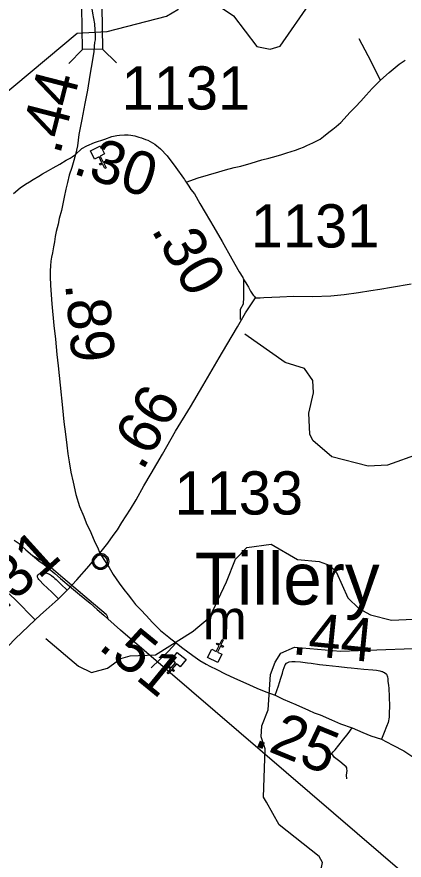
# Model space of a CAD drawing. Extents: x 2290615 to 2522933, y 819489 to 1012715.
# Drawn here: x 2446071 to 2450549, y 910724 to 920476 of the extents above; entities that cross this region are included whole.
import ezdxf

# ---------------------------------------------------------------- set-up
doc = ezdxf.new("R2010")
doc.units = 0
for name, color, linetype in [('Exist Civil Demographics Community CELL', 7, 'Continuous'), ('Exist Cultural Church CELL', 7, 'Continuous'), ('Exist Hydrographic Creek Single Shore', 7, 'Continuous'), ('Exist Hydrographic Misc Water Feature', 7, 'Continuous'), ('Exist Railroad Mainline', 7, 'Continuous'), ('Exist Road Non-System Type 51', 7, 'Continuous'), ('Exist Road Primary NC Attributed', 7, 'Continuous'), ('Exist Road Primary NC Mileage Hundredths English Label', 7, 'Continuous'), ('Exist Road Primary NC Structure Standard Bridge CELL', 7, 'Continuous'), ('Exist Road Secondary Mileage Hundredths English Label', 7, 'Continuous'), ('Exist Road Secondary Type 51 Attributed', 7, 'Continuous'), ('Exist Road Secondary Type 51 Number Label', 7, 'Continuous'), ('Exist Survey Geodetic Marker Label', 7, 'Continuous'), ('Exist Utilities Electrical Transmission Line', 7, 'Continuous')]:
    doc.layers.add(name, color=color, linetype=linetype)

msp = doc.modelspace()

# ---------------------------------------------------------------- linework, layer by layer
at = {"layer": 'Exist Civil Demographics Community CELL'}
msp.add_lwpolyline([(2446960.9, 914189.9), (2446961.9, 914195.5), (2446963.7, 914202.1), (2446966.6, 914209.3), (2446969.5, 914215), (2446972.9, 914220.8), (2446976.6, 914225.9), (2446980.6, 914230.3), (2446985.2, 914234.9), (2446990.7, 914239.4), (2446996.1, 914243.1), (2447001, 914246), (2447006.1, 914248.4), (2447011.5, 914250.7), (2447017.2, 914252.5), (2447021.5, 914253.7), (2447026.3, 914254.4), (2447030.5, 914255.1), (2447036.8, 914255.4), (2447041.3, 914255.3), (2447046.9, 914255), (2447051.8, 914254.3), (2447056.7, 914253.3), (2447061.8, 914251.9), (2447066.9, 914250), (2447073.6, 914247.1), (2447079.8, 914243.6), (2447084.9, 914240), (2447090.1, 914236), (2447093.4, 914232.9), (2447097.5, 914228.5), (2447101.4, 914223.8), (2447104.4, 914219.2), (2447107.6, 914214.2), (2447110, 914209), (2447112.1, 914204), (2447113.6, 914199), (2447114.9, 914194.4), (2447116, 914188.4), (2447116.6, 914183.7), (2447116.9, 914177.7), (2447116.7, 914171.9), (2447116.1, 914166.2), (2447115.2, 914160.7), (2447113.5, 914154.5), (2447111.7, 914148.7), (2447109.4, 914143.6), (2447106.2, 914137.6), (2447102.9, 914132.3), (2447099.5, 914127.6), (2447095.2, 914122.9), (2447090, 914117.9), (2447084.9, 914113.8), (2447079.9, 914110.4), (2447075.6, 914107.8), (2447068.8, 914104.6), (2447061.6, 914101.9), (2447055.7, 914100.4), (2447049.1, 914099.1), (2447044.7, 914098.7), (2447040.2, 914098.4), (2447034.6, 914098.4), (2447030.3, 914098.8), (2447024.7, 914099.6), (2447018.8, 914100.9), (2447014.2, 914102.2), (2447009, 914104), (2447004.4, 914106), (2447000.5, 914108.3), (2446993.7, 914112.3), (2446988.1, 914116.6), (2446983.2, 914121.1), (2446978.7, 914126), (2446975.6, 914129.9), (2446972.6, 914134.1), (2446968.5, 914141.2), (2446966.8, 914144.7), (2446965, 914148.8), (2446962.5, 914156.9), (2446960.9, 914164), (2446960.2, 914169.2), (2446959.9, 914175.5), (2446959.8, 914180.2), (2446960.4, 914186.6)], close=True, dxfattribs=at)
for centre, radius in [((2447038.5, 914177.5), 94.3), ((2447038.3, 914177.8), 76.7)]:
    msp.add_circle(centre, radius, dxfattribs=at)
at = {"layer": 'Exist Cultural Church CELL'}
for points in [[(2447086.2, 918890.5), (2447035.4, 918864.8), (2447069.6, 918796.8), (2447098.2, 918811.1), (2447105.4, 918796.9), (2447076.8, 918782.5), (2447103.8, 918728.7), (2447089.5, 918721.6), (2447062.4, 918775.3), (2447033.9, 918760.9), (2447026.7, 918775.2), (2447055.3, 918789.6), (2447021.1, 918857.6), (2446969.5, 918831.8), (2446921.7, 918926.9), (2447038.4, 918985.6)], [(2448324.6, 913163.1), (2448375.6, 913137.7), (2448409.7, 913205.8), (2448381, 913220.1), (2448388.2, 913234.4), (2448416.8, 913220.1), (2448443.7, 913273.9), (2448458, 913266.7), (2448431.1, 913212.9), (2448459.8, 913198.6), (2448452.6, 913184.3), (2448424, 913198.6), (2448390, 913130.5), (2448441.5, 913104.6), (2448393.9, 913009.4), (2448277, 913067.8)], [(2447960.6, 912959.5), (2447916.1, 912995.1), (2447868.4, 912935.8), (2447893.3, 912915.8), (2447883.3, 912903.3), (2447858.4, 912923.4), (2447820.7, 912876.5), (2447808.2, 912886.6), (2447845.9, 912933.4), (2447821, 912953.5), (2447831, 912966), (2447855.9, 912945.9), (2447903.7, 913005.2), (2447858.8, 913041.4), (2447925.6, 913124.4), (2448027.3, 913042.4)]]:
    msp.add_lwpolyline(points, close=True, dxfattribs=at)
at = {"layer": 'Exist Hydrographic Creek Single Shore'}
msp.add_lwpolyline([(2445865.4, 919535.6), (2446767.3, 920288.8), (2446970.2, 920300.6), (2447115.7, 920307.9), (2447800.4, 920484.9), (2447933.5, 920559.2), (2448047.3, 920678.8), (2448130.4, 920721.6), (2448255.4, 920707), (2448575.3, 920487), (2448847.4, 920133.8), (2448998.3, 920103.9), (2449114.4, 920138.1), (2449473.4, 920651.9), (2449475.5, 921003.2), (2449705.4, 921239.1), (2449729.4, 921315.6), (2449710.5, 921462.5), (2449675.4, 921530.1), (2449664.4, 921720.1)], dxfattribs=at)
at = {"layer": 'Exist Hydrographic Misc Water Feature'}
msp.add_line((2448111.5, 913373.4), (2448141.8, 913398.6), dxfattribs=at)
for points in [[(2450722.4, 915420.6), (2450357.4, 915290.7), (2450132.5, 915278.3), (2449714.6, 915389.1), (2449494.6, 915577.1), (2449460.5, 915651.3), (2449447.4, 915893.7), (2449502.6, 916129), (2449492.5, 916269.8), (2449398.4, 916410.4), (2449172.4, 916479.9), (2448708.4, 916805.6)], [(2448141.8, 913398.6), (2448301.6, 913532.3), (2448495.6, 913944), (2448599.5, 914204.3), (2448730.5, 914341), (2449013.5, 914378.8), (2449316.6, 914200.8), (2449566.5, 914178.3), (2449692.4, 914130.9), (2449768.5, 914048.6), (2449898.5, 913758.4), (2450025.4, 913635.6), (2450159.6, 913562.3), (2450402.5, 913500.1), (2451001.5, 913524.6)], [(2449362.5, 910085.8), (2449482.5, 910428.9), (2449595.5, 910640.3), (2449603.5, 910696.5), (2449568.6, 910764), (2449104.6, 911132.4), (2448959.6, 911395.6), (2448924.5, 911453.3), (2448940.5, 912012.1), (2448897.5, 912151.4), (2448903.6, 912276.4), (2448975.6, 912463.3), (2449002.4, 912871.5), (2449058.4, 913014.9), (2449123.4, 913116.1), (2449280.5, 913184.9), (2449814.4, 913141.1), (2450655.6, 913172.3), (2450820.4, 913267.6), (2450952.5, 913411)], [(2446404.4, 913287.1), (2446784.6, 912967.7), (2446935.5, 912895.3), (2447118.4, 912942), (2447274.5, 913053.6), (2447382.5, 913087.5), (2447673.5, 913099.4), (2448111.5, 913373.4)]]:
    msp.add_lwpolyline(points, dxfattribs=at)
at = {"layer": 'Exist Railroad Mainline'}
msp.add_lwpolyline([(2446440.8, 914097.4), (2446511.9, 914036.8), (2446573.9, 913980.3), (2446703.4, 913872.7), (2446797, 913796.7), (2446917.8, 913695.4), (2447000.7, 913620.9), (2447078, 913556.5), (2447124.8, 913513.8)], dxfattribs=at)
at = {"layer": 'Exist Road Non-System Type 51'}
for points in [[(2450274.3, 919743.6), (2450133.4, 920026.9), (2450028, 920220.6)], [(2448655.6, 916977.7), (2448655.4, 917096.9), (2448690.7, 917159), (2448694.1, 917229.3), (2448695.2, 917309.8), (2448695.2, 917338.1), (2448695.2, 917358.5), (2448693.8, 917435.8)], [(2446551.2, 913747), (2446474.3, 913822.1), (2446376.4, 913916.4), (2446336.9, 913956.8), (2446326.4, 913968.4), (2446317.9, 913980), (2446311.5, 913995.2), (2446310.6, 914011.8), (2446313.4, 914021.7), (2446320, 914028.2), (2446328.7, 914035.1), (2446337.5, 914038.9), (2446353.4, 914042.1), (2446374.3, 914044.6), (2446390.5, 914044.9), (2446418.6, 914043.4), (2446447.8, 914029.8), (2446470.6, 914014.1), (2446496.4, 913995.2), (2446510, 913981.5), (2446524.8, 913967.9), (2446537, 913956.6), (2446580.5, 913916.4), (2446651.4, 913847)], [(2445456.3, 913619.8), (2445694.9, 913833.9), (2445784.8, 913906.6), (2445809.6, 913927.7), (2445825.6, 913937.4), (2445831, 913939.1), (2445836.4, 913938.1), (2445844.4, 913932.7), (2445848.4, 913929.4), (2445856.1, 913921), (2445869.8, 913907.6), (2445913.2, 913865.7), (2446049.1, 913741.3), (2446284.5, 913501)], [(2447623.7, 912945.7), (2447820.8, 913137.9), (2447913.5, 913235.6)], [(2449887.6, 911665.3), (2449883.8, 911706.7), (2449885.7, 911733.1), (2449889.5, 911761.3), (2449887.6, 911774.5), (2449885.7, 911789.6), (2449880.1, 911800.9), (2449857.5, 911823.5), (2449804.8, 911863), (2449742.7, 911912), (2449723.9, 911936.4), (2449714.5, 911945.8), (2449714.5, 911957.1), (2449729.5, 911976), (2449750.2, 912000.4), (2449836.8, 912105.9), (2449902.7, 912188.7), (2449947.8, 912254.6)]]:
    msp.add_lwpolyline(points, dxfattribs=at)
at = {"layer": 'Exist Road Primary NC Attributed'}
for points in [[(2446674.6, 921106.9), (2446748.3, 920997.4), (2446806.2, 920912.8), (2446840.7, 920842.3), (2446879.8, 920767.1), (2446900.2, 920712.6), (2446916.6, 920663.3), (2446933, 920592.7), (2446947.1, 920519.9), (2446968.9, 920396.5)], [(2446968.9, 920396.5), (2446977.7, 920253.1), (2446975.3, 920210.8), (2446970.6, 920177.9), (2446965.9, 920138), (2446961.2, 920076.9), (2446947.1, 919978.2), (2446914.3, 919800.7), (2446886.1, 919629.2), (2446857.9, 919474.1), (2446822.6, 919288.4), (2446787.4, 919114.5), (2446771, 918985.2), (2446747.5, 918885.3)], [(2446747.5, 918885.3), (2446721.3, 918789.2), (2446705.4, 918734.3), (2446675.4, 918643.8), (2446655, 918559.9), (2446635.8, 918481.7), (2446617.6, 918389.9), (2446587, 918235.8), (2446562.1, 918145.1), (2446547.4, 918077.1), (2446525.9, 917993.2), (2446515.7, 917937.7), (2446506.6, 917875.3), (2446495.3, 917816.4), (2446481.7, 917747.3), (2446471.5, 917698.5), (2446465.8, 917648.7), (2446460.2, 917595.4), (2446456.8, 917538.7), (2446456.8, 917471.8), (2446460.2, 917368.7), (2446476, 917156.7), (2446498.7, 916907.4), (2446516.8, 916748.7), (2446533.8, 916569.6), (2446548.5, 916439.3), (2446572.3, 916218.2), (2446597.2, 915954.2), (2446615.4, 915790.9), (2446632.4, 915650.4), (2446648.2, 915522.3), (2446660.7, 915422.6), (2446674.3, 915328.5), (2446694.7, 915211.7), (2446720.7, 915096.1), (2446753.6, 914952.2), (2446796.6, 914811.6), (2446845.3, 914699.4), (2446871.4, 914624.6), (2446924.6, 914512.4), (2446971.1, 914402.5), (2447002.8, 914341.3), (2447032.2, 914275.5)], [(2445892.3, 913118.9), (2446053, 913282.2), (2446284.5, 913501), (2446346.1, 913559.7), (2446411.7, 913618.5), (2446445.6, 913647.9), (2446515.7, 913711.3), (2446551.2, 913747), (2446651.4, 913847), (2446764.6, 913965.5), (2446908.8, 914128.2), (2446962, 914191.7), (2447032.2, 914275.5)], [(2447032.2, 914275.5), (2447084.4, 914189.4), (2447139.3, 914106.2), (2447186.4, 914028), (2447252.3, 913928.5), (2447307.3, 913854.7), (2447357.8, 913790.7), (2447397.9, 913740.1), (2447444.2, 913679.9), (2447500.6, 913622), (2447569.2, 913549), (2447636, 913474.2), (2447731.2, 913377.8), (2447827, 913302.5), (2447853.3, 913281.7), (2447913.5, 913235.6), (2447975.6, 913184.8), (2448062.2, 913122.6), (2448133.7, 913071.8), (2448186.4, 913032.3), (2448259.8, 912990.8), (2448303.1, 912965.4), (2448382.1, 912927.8), (2448478.1, 912876.9), (2448589.1, 912826.1), (2448719, 912769.6), (2448845.1, 912711.2), (2448950.4, 912669.8), (2449058.8, 912631.6)], [(2449058.8, 912631.6), (2449151.8, 912585.1), (2449298.6, 912524.8), (2449441.6, 912458.9), (2449509.3, 912428.8), (2449577.1, 912402.4), (2449710.7, 912347.8), (2449814.2, 912300.8), (2449947.8, 912254.6), (2450070.1, 912198.2), (2450166.1, 912162.4), (2450288.7, 912123.3)], [(2450288.7, 912123.3), (2450347.2, 912090.3), (2450419.2, 912053.9), (2450546.1, 911988.8), (2450650.2, 911918.8), (2450739.6, 911853.7), (2450816.1, 911790.2), (2450879.5, 911731.7), (2450947.8, 911663.3), (2450996.6, 911606.3), (2451050.3, 911545.3), (2451139.8, 911433.8), (2451278, 911286.5), (2451427.7, 911123), (2451546.4, 910979.7), (2451579, 910940.7), (2451655.4, 910844.7), (2451736.7, 910742.1), (2451804.4, 910660.3)]]:
    msp.add_lwpolyline(points, dxfattribs=at)
at = {"layer": 'Exist Road Primary NC Structure Standard Bridge CELL'}
for p, q in [((2446672.9, 919935.2), (2446830.1, 920098.1)), ((2447224.5, 919945), (2447061.7, 920102.2))]:
    msp.add_line(p, q, dxfattribs=at)
msp.add_lwpolyline([(2446830.1, 920098.1), (2446821.3, 920593.8), (2447052.9, 920597.9), (2447061.7, 920102.2)], close=True, dxfattribs=at)
at = {"layer": 'Exist Road Secondary Type 51 Attributed'}
for points in [[(2448028, 918562.8), (2448167.7, 918614.3), (2448405.5, 918685.5), (2448482.7, 918707.5), (2448584.4, 918735.7), (2448661.6, 918749.6), (2448780.9, 918784.1), (2448902.1, 918820.8), (2448983.6, 918842.6), (2449069.2, 918864.3), (2449134.6, 918883.8), (2449191, 918903.1), (2449292.7, 918935.6), (2449341.7, 918953.4), (2449384.6, 918969.3), (2449423.8, 918987.7), (2449493.7, 919017.7), (2449532.9, 919036.7), (2449578.2, 919061.3), (2449618.7, 919090.7), (2449677.5, 919142.2), (2449725.3, 919179), (2449763.3, 919209.6), (2449818.4, 919252.5), (2449856.4, 919296.7), (2449887.1, 919332.9), (2449925, 919374.5), (2449985.1, 919434.6), (2450047.6, 919500.8), (2450108.9, 919572), (2450178.7, 919648), (2450243.7, 919711.7), (2450274.3, 919743.6), (2450374.8, 919834.4), (2450493.7, 919928.8), (2450561.1, 919976.6)], [(2446747.5, 918885.3), (2446824, 918952), (2446879, 918984), (2446968.3, 919024), (2447086.7, 919063.1), (2447167.7, 919091.3), (2447226.7, 919103.9), (2447257.2, 919106.3), (2447315.9, 919111), (2447358.1, 919110.7), (2447388.7, 919108.6), (2447434.9, 919098.7), (2447481.5, 919086.4), (2447510.9, 919075.4), (2447560.2, 919059.2), (2447586, 919050.2), (2447665.3, 919002.8), (2447731.5, 918948.9), (2447809.9, 918868.8), (2447909.1, 918735.7), (2447997.4, 918610.7), (2448008.4, 918595.9), (2448018.2, 918580), (2448028, 918562.8)], [(2446033.3, 918433.1), (2446109.8, 918497.2), (2446169.7, 918540.4), (2446217.1, 918568.7), (2446258.7, 918593.7), (2446323.6, 918634.5), (2446369.3, 918661.9), (2446435, 918698.6), (2446491.6, 918731), (2446567.2, 918774.3), (2446642.1, 918817.6), (2446687.8, 918842.4), (2446711.1, 918857.5), (2446747.5, 918885.3)], [(2448028, 918562.8), (2448059.9, 918519.9), (2448081.9, 918478.2), (2448124.7, 918429.7), (2448185.1, 918319.1), (2448247.5, 918212.4), (2448349.1, 918044.7), (2448444.8, 917876.9), (2448557.2, 917679.3), (2448642, 917528.7), (2448684, 917462), (2448687.1, 917448.2), (2448693.8, 917435.8), (2448718.3, 917399.2), (2448731.1, 917379.7), (2448747.8, 917350.8), (2448759.8, 917326.8), (2448774.5, 917303), (2448805.3, 917258.5), (2448816.9, 917245.1), (2448831.9, 917226.3)], [(2448831.9, 917226.3), (2448884.7, 917227.2), (2448925.8, 917229), (2449112.3, 917238.4), (2449268.9, 917245.1), (2449488.8, 917241.6), (2449700.6, 917248.2), (2449855.6, 917264.3), (2450020.2, 917286.4), (2450162.8, 917312.5), (2450267.2, 917328.6), (2450403.7, 917350.7), (2450630.6, 917386.8)], [(2447032.2, 914275.5), (2447121.7, 914387.7), (2447185.2, 914477.3), (2447233.9, 914544.2), (2447284.9, 914628), (2447334.7, 914705.1), (2447383.4, 914782.2), (2447450.3, 914892.1), (2447540.9, 915051.9), (2447625.8, 915195.9), (2447756.1, 915416.9), (2447906.8, 915683.3), (2448077.8, 915965.5), (2448222.8, 916209.2), (2448412, 916533.3), (2448500.4, 916683), (2448621.6, 916892.6), (2448716.1, 917053.1), (2448831.9, 917226.3)], [(2449058.8, 912631.6), (2449076.5, 912684.9), (2449095.3, 912737.6), (2449106.6, 912777.1), (2449125.4, 912829.9), (2449142.4, 912884.5), (2449151.8, 912920.2), (2449172.5, 912980.5), (2449189.4, 913001.2), (2449202.6, 913010.6), (2449221.4, 913018.1), (2449251.5, 913021.9), (2449289.2, 913020), (2449349.4, 913016.3), (2449430.3, 913006.8), (2449475.5, 913001.2), (2449571.4, 912986.1), (2449646.7, 912978.6), (2449795.4, 912963.5), (2449890, 912953)], [(2449890, 912953), (2449938.4, 912947.5), (2450081.4, 912930.6), (2450188.7, 912923.1), (2450230.1, 912921.2), (2450267.7, 912913.6), (2450290, 912906.2), (2450300.8, 912903.8), (2450311, 912898.6), (2450322.3, 912892.9), (2450344.9, 912874.2), (2450356.2, 912842.1), (2450359.9, 912821.4), (2450362.1, 912789.6), (2450367.5, 912748), (2450371.2, 912710.3), (2450375, 912616.2), (2450380.6, 912499.4), (2450376.1, 912425.6), (2450377.3, 912395.7), (2450376.5, 912375.9), (2450363.7, 912314.9), (2450347.2, 912269.7), (2450318.5, 912198.2), (2450288.7, 912123.3)]]:
    msp.add_lwpolyline(points, dxfattribs=at)
at = {"layer": 'Exist Utilities Electrical Transmission Line'}
msp.add_line((2447124.8, 913513.8), (2447269.9, 913382.4), dxfattribs=at)
for points in [[(2446039.9, 914425.2), (2446084.5, 914392), (2446174.2, 914313.8), (2446251.6, 914245.5), (2446326.3, 914186.5), (2446386.2, 914140.8), (2446440.8, 914097.4)], [(2446251.6, 914245.5), (2446326.3, 914186.5), (2446386.2, 914140.8), (2446440.8, 914097.4), (2446511.9, 914036.8), (2446573.9, 913980.3), (2446703.4, 913872.7), (2446797, 913796.7), (2446917.8, 913695.4), (2447000.7, 913620.9), (2447078, 913556.5), (2447124.8, 913513.8)], [(2446251.6, 914245.5), (2446334.6, 914199.1), (2446387.1, 914176.2), (2446603, 913992.7), (2446908.4, 913735), (2447103.8, 913566.9), (2447116.4, 913543.2), (2447124.8, 913513.8)], [(2470068.4, 888422.6), (2469930.3, 888700.4), (2469840.4, 888859), (2469669.8, 889095.8), (2469516.3, 889291.2), (2469135.5, 889735.5), (2468894.1, 890020.9), (2468571.3, 890393), (2468205.8, 890814.5), (2467505.8, 891632.5), (2464186.3, 895528.4), (2453373.4, 908151), (2453348.6, 908176.4), (2452865.2, 908588.5), (2452599.7, 908815.8), (2451851.2, 909453.6), (2451374.4, 909856.6), (2451374.4, 909856.6), (2447269.9, 913382.4)]]:
    msp.add_lwpolyline(points, dxfattribs=at)

# ---------------------------------------------------------------- texts
at = {"layer": 'Exist Road Primary NC Mileage Hundredths English Label'}
for s, rotation, p in [('.44', 75.63571, (2446568.6, 918870.1)), ('.89', 275.19144, (2446628.9, 917388.3)), ('.31', 42.10507, (2445910.1, 913589.2)), ('.51', 320.69473, (2446999.3, 913177.5)), ('.25', 337.77132, (2448794.9, 912056.4))]:
    msp.add_text(s, height=500, rotation=rotation, dxfattribs=at).set_placement(p)
at = {"layer": 'Exist Road Secondary Mileage Hundredths English Label'}
for s, rotation, p in [('.30', 341.89867, (2446704, 918667.9)), ('.30', 299.63305, (2447617.6, 918014.5)), ('.66', 60.50554, (2447524, 915214.6)), ('.44', 354.28595, (2449243.4, 913107.1))]:
    msp.add_text(s, height=500, rotation=rotation, dxfattribs=at).set_placement(p)
at = {"layer": 'Exist Road Secondary Type 51 Number Label'}
msp.add_text('1131', height=500, rotation=360, dxfattribs=at).set_placement((2447281.3, 919403.9))
for s, p in [('1131', (2448776, 917808.8)), ('1133', (2447893.3, 914720.2))]:
    msp.add_text(s, height=500, dxfattribs=at).set_placement(p)
at = {"layer": 'Exist Survey Geodetic Marker Label'}
for s, height, rotation, p in [('Tillery', 600, 360, (2448126.6, 913678.9)), ('m', 459.3, 359.77942, (2448218.8, 913277.7))]:
    msp.add_text(s, height=height, rotation=rotation, dxfattribs=at).set_placement(p)

doc.saveas('drawing.dxf')
